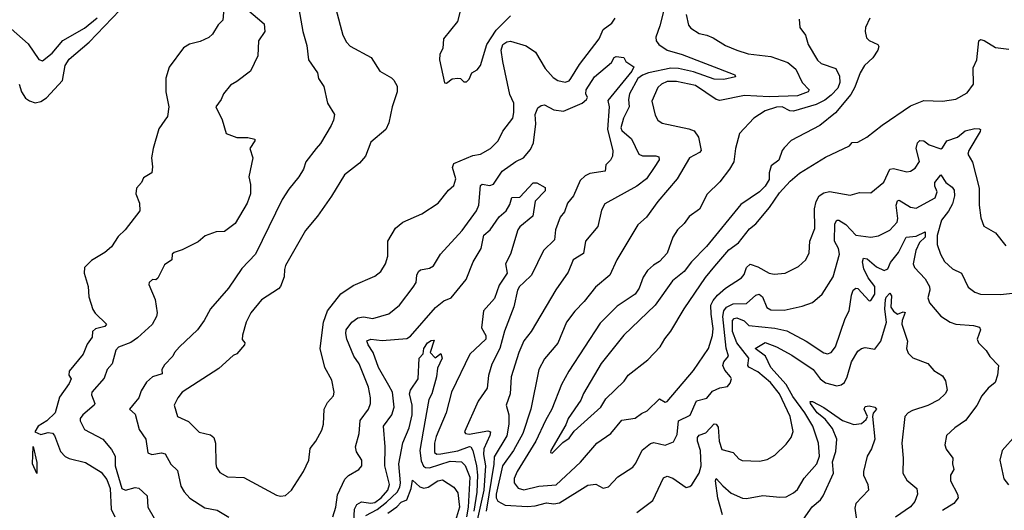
# Model space of a CAD drawing. Extents: x 1245515 to 1420776, y 606314 to 671314.
# Tile 276 of 385: x 1356564 to 1361782, y 646519 to 649117. Entities that reach past the tile are written whole.
import ezdxf

# ---------------------------------------------------------------- set-up
doc = ezdxf.new("R2010")
doc.units = 0

msp = doc.modelspace()

# ---------------------------------------------------------------- linework, layer by layer
at = {"layer": '0CON10XD'}
for points in [[(1357653.1, 649256.9), (1357641.1, 649115), (1357615, 649090), (1357585, 649040), (1357566.9, 649023.1), (1357519.4, 649000.6), (1357463.1, 648986.9), (1357431.7, 648968.3), (1357355.3, 648865), (1357338, 648808), (1357338.6, 648735), (1357353.3, 648655), (1357347.5, 648605), (1357333.3, 648585), (1357301.2, 648538.8), (1357271.4, 648435), (1357262, 648385), (1357267.8, 648337.8), (1357264.3, 648305.7), (1357220.5, 648279.5), (1357208.8, 648255), (1357182.9, 648225), (1357179.2, 648195), (1357198, 648145), (1357200, 648105), (1357121.9, 648005), (1357085, 647969.4), (1357050, 647915), (1357015, 647884.6), (1356945, 647842.5), (1356906.5, 647805), (1356904.7, 647775), (1356927.2, 647705), (1356930.3, 647650.3), (1356951.7, 647581.7), (1356963.1, 647563.1), (1357023.8, 647505), (1357015, 647491.9), (1356965, 647479.2), (1356949.1, 647465), (1356947.1, 647435), (1356921.3, 647398.7), (1356899.2, 647345), (1356826.7, 647255), (1356824.7, 647235), (1356836.2, 647215), (1356825, 647190), (1356775, 647118.9), (1356751, 647035), (1356708, 646992), (1356661.9, 646965), (1356644.4, 646934.4), (1356675, 646921), (1356715, 646931.7), (1356737.3, 646927.3), (1356748.4, 646915), (1356780.2, 646830.2), (1356805, 646803.6), (1356825, 646792.7), (1356912.3, 646772.3), (1356995, 646720.3), (1357025, 646681.9), (1357043.8, 646635), (1357048.6, 646525), (1357067.9, 646485)], [(1358906.8, 649196.8), (1358883.5, 649106.5), (1358810, 649015), (1358805.5, 648965), (1358789.5, 648935), (1358787.9, 648905), (1358815, 648783.3), (1358825, 648780), (1358855, 648803.3), (1358885, 648807.5), (1358900, 648805), (1358918.3, 648788.3), (1358931.7, 648788.3), (1358945, 648802.5), (1358960, 648835), (1358987.9, 648852.1), (1359005.5, 648874.5), (1359040, 648985), (1359089.2, 649060.8), (1359165, 649137.9)], [(1359990.7, 649225), (1359956.7, 649085), (1359935.3, 649024.7), (1359937.3, 649005), (1359951.5, 648985), (1359995, 648955.8), (1360075, 648931.9), (1360345, 648829.1), (1360354, 648825), (1360357.5, 648815), (1360295, 648800), (1360245, 648802.7), (1360135, 648841.6), (1360055, 648858.5), (1360015, 648859.5), (1359896.9, 648835), (1359865, 648822.8), (1359840.2, 648805), (1359795.3, 648725), (1359789.8, 648695), (1359794.3, 648655), (1359763.9, 648596.1), (1359748.9, 648545), (1359755, 648530.9), (1359806.4, 648486.4), (1359845, 648404.3), (1359865, 648396.5), (1359935, 648396.4), (1359950.3, 648390.3), (1359953.1, 648375), (1359925.9, 648334.1), (1359885.2, 648274.8), (1359834.4, 648235), (1359665, 648142), (1359647.7, 648107.7), (1359627.7, 648022.3), (1359562.9, 647945), (1359551.3, 647878.7), (1359496.5, 647845), (1359470.5, 647779.5), (1359404.2, 647685.8), (1359274.2, 647465.8), (1359235, 647415.6), (1359209.7, 647355), (1359168.8, 647225), (1359163.2, 647135), (1359142.7, 647075), (1359156.6, 647025), (1359155.2, 646975.2)], [(1356560, 648775), (1356573.3, 648735), (1356595, 648701.3), (1356615, 648686.5), (1356645, 648675.9), (1356675, 648683.1), (1356705, 648702.4), (1356790.7, 648795), (1356804.1, 648875), (1356825, 648907.4), (1356932.2, 648997.8), (1357095, 649167.5)], [(1357765.2, 649175.2), (1357858.9, 649095), (1357862.9, 649055), (1357830, 649005), (1357826, 648925), (1357787.1, 648845), (1357715, 648788.8), (1357680.3, 648769.7), (1357643.8, 648725), (1357631.2, 648695), (1357603.8, 648655), (1357635.9, 648585.9), (1357657.5, 648515), (1357715, 648494), (1357773.6, 648493.6), (1357810, 648485), (1357810, 648475), (1357783.8, 648435), (1357800, 648385), (1357778.5, 648285), (1357786.9, 648245), (1357787.1, 648195), (1357769.5, 648145), (1357705, 648037.8), (1357648.8, 647995), (1357605, 647994.4), (1357547.4, 647972.6), (1357509.7, 647940.3), (1357425, 647898.8), (1357382.5, 647885), (1357372.5, 647875), (1357370, 647845), (1357330.7, 647819.3), (1357295, 647747.5), (1357285, 647740), (1357268.3, 647741.7), (1357250, 647725), (1357247.5, 647715), (1357282, 647635), (1357292.7, 647565), (1357289.1, 647545), (1357266.4, 647503.6), (1357187.5, 647432.5), (1357152.6, 647407.4), (1357087.8, 647382.2), (1357072.4, 647367.6), (1357054.5, 647295), (1357027.1, 647265), (1357012.1, 647217.9), (1356946.2, 647145), (1356945, 647130), (1356962.5, 647085), (1356958.9, 647075), (1356899.1, 647025), (1356883.8, 647005), (1356885, 646992), (1356906.9, 646946.9), (1357005, 646895.8), (1357051.1, 646841.1), (1357069.1, 646805), (1357069.5, 646755), (1357105, 646634.5), (1357125, 646625.4), (1357175, 646640), (1357195, 646635.5), (1357238.8, 646595), (1357241.9, 646535), (1357276.7, 646476.7)], [(1358042.2, 649175), (1358064.5, 649054.5), (1358085, 648980), (1358093.8, 648905), (1358141.2, 648835), (1358146.7, 648805), (1358175, 648762.5), (1358195.7, 648675.7), (1358231.2, 648615), (1358227.1, 648585), (1358215, 648556.2), (1358158.7, 648461.3), (1358134.4, 648435), (1358080.5, 648365), (1358067.3, 648325), (1358043.5, 648285), (1357990.4, 648219.6), (1357955.4, 648165), (1357813.1, 647875), (1357740.5, 647799.5), (1357670.5, 647695), (1357574.1, 647585.9), (1357541.5, 647525), (1357506.1, 647475), (1357410.6, 647385), (1357384, 647355), (1357376, 647335), (1357330.5, 647289.5), (1357316.5, 647265), (1357318.3, 647241.7), (1357268.1, 647225), (1357235, 647197.1), (1357208.1, 647151.9), (1357195.8, 647115), (1357177.3, 647092.7), (1357146, 647055), (1357175, 647028.6), (1357197.6, 646947.6), (1357232.3, 646895), (1357243.4, 646823.4), (1357264, 646814), (1357315, 646823.8), (1357335, 646818.1), (1357363.8, 646763.8), (1357399.7, 646729.7), (1357417.7, 646647.7), (1357435, 646617.1), (1357465, 646583.3), (1357545, 646532.9), (1357609.6, 646519.6), (1357672.1, 646482.1)], [(1358239.5, 649175), (1358275.5, 649035), (1358295, 648997.1), (1358315, 648977.5), (1358427, 648917), (1358472.5, 648845), (1358535, 648809.4), (1358546.9, 648796.9), (1358564.4, 648765), (1358564.4, 648735), (1358536.9, 648655), (1358520, 648570), (1358503.3, 648535), (1358425, 648468.8), (1358396.7, 648395), (1358365, 648356.7), (1358284.6, 648295.4), (1358216.9, 648183.1), (1358142.6, 648077.4), (1358079.1, 648000.9), (1357972.5, 647815), (1357966.2, 647795), (1357966, 647755), (1357945.6, 647704.4), (1357935, 647692), (1357845, 647634.2), (1357789.4, 647565), (1357763.1, 647515), (1357743.7, 647446.3), (1357743.1, 647423.1), (1357756, 647405), (1357755.7, 647395), (1357715, 647348.5), (1357695, 647338.9), (1357619.5, 647270.5), (1357425, 647144), (1357401.9, 647115), (1357382.2, 647075), (1357399.2, 647015), (1357458.5, 646988.5), (1357515, 646932.7), (1357575, 646918.2), (1357592.5, 646905), (1357600.8, 646875), (1357602.5, 646765), (1357606.9, 646745), (1357625, 646720), (1357665, 646695.7), (1357752.4, 646692.4), (1357925, 646600), (1357945, 646594), (1357971.7, 646598.3), (1358003.4, 646626.6), (1358066.9, 646725), (1358095.5, 646785), (1358103.8, 646846.2), (1358133.1, 646885), (1358165, 646943.8), (1358174.6, 646975.4), (1358178.1, 647055), (1358195, 647090), (1358226.9, 647125), (1358231.1, 647145), (1358217.6, 647207.6), (1358180, 647275), (1358156.9, 647375), (1358173.3, 647515), (1358194.4, 647575), (1358265, 647665.6), (1358331.2, 647708.8), (1358445, 647758.1), (1358477.2, 647782.8), (1358502.5, 647825), (1358514.4, 647865), (1358514.5, 647945), (1358555, 648012.9), (1358595, 648044.5), (1358695, 648088.6), (1358782, 648145), (1358836.3, 648213.7), (1358865, 648239.2), (1358874.6, 648275), (1358856.9, 648335), (1358865.3, 648354.7), (1358965, 648397.8), (1359005, 648405.6), (1359058.1, 648435), (1359100, 648475), (1359123.7, 648526.3), (1359177.1, 648595), (1359183.1, 648625), (1359182.1, 648675), (1359161.4, 648721.4), (1359124.3, 648895), (1359115.9, 648955), (1359125, 648985.5), (1359145, 648999.3), (1359165, 649002.7), (1359248.7, 648978.7), (1359296.9, 648945), (1359348.7, 648858.7), (1359390.4, 648810.4), (1359415, 648794.6), (1359455, 648786), (1359475, 648794), (1359485, 648805.5), (1359530.6, 648879.4), (1359635.3, 649015), (1359655.3, 649064.7), (1359701, 649099), (1359720, 649125)], [(1360096.4, 649145), (1360107.9, 649087.9), (1360121.4, 649071.4), (1360165, 649043.3), (1360205, 649035.7), (1360238.3, 649021.7), (1360305, 648981.1), (1360365, 648955.5), (1360425, 648936.2), (1360545, 648922.9), (1360635, 648889.6), (1360677.1, 648855), (1360710.5, 648785), (1360748.1, 648745), (1360742.9, 648735), (1360685.5, 648714.5), (1360535, 648708.3), (1360405, 648716.2), (1360275, 648688.7), (1360255, 648693.8), (1360145, 648767.6), (1360045, 648790.3), (1359995, 648788.8), (1359964.8, 648775.2), (1359945, 648758.1), (1359914.6, 648685), (1359931.1, 648611.1), (1359945.8, 648585), (1359969.2, 648569.2), (1360109.6, 648539.6), (1360138.3, 648528.2), (1360161.8, 648495), (1360174.5, 648425), (1360166.3, 648413.7), (1360114, 648386), (1360048.2, 648275), (1359946.4, 648155), (1359885, 648070.6), (1359839.7, 648030.3), (1359727.8, 647845), (1359690.5, 647765), (1359615, 647700), (1359555.5, 647625), (1359505, 647574.4), (1359461.2, 647515), (1359415.2, 647404.8), (1359345, 647320.8), (1359315.3, 647264.7), (1359272.5, 647055), (1359230.9, 646925), (1359181, 646835), (1359123.2, 646755), (1359089.2, 646605), (1359089.1, 646585), (1359097.6, 646567.6), (1359135.7, 646545.7), (1359255, 646540), (1359295, 646542), (1359355, 646558.7), (1359395, 646554.2), (1359425, 646559.5), (1359575, 646651.8), (1359617.6, 646657.6), (1359655.8, 646635.8), (1359685, 646643.9), (1359734, 646696), (1359812.3, 646747.7), (1359828.3, 646768.3), (1359862.3, 646837.7), (1359907.4, 646872.6), (1359925, 646878), (1359985, 646863.6), (1360028.1, 646881.9), (1360048.8, 646921.2), (1360055, 646993.5), (1360116.5, 647023.5), (1360150.5, 647099.5), (1360205, 647113.5), (1360235, 647150.7), (1360275, 647166.8), (1360315.7, 647174.3), (1360328.3, 647191.7), (1360335.6, 647214.4), (1360331.5, 647225), (1360300.6, 647260.6), (1360289.5, 647285), (1360294.6, 647305), (1360320.9, 647335), (1360308.5, 647378.5), (1360290.7, 647545), (1360295.1, 647574.9), (1360309.5, 647595), (1360345, 647613), (1360415, 647614.8), (1360465, 647658.1), (1360482.7, 647662.7), (1360500.1, 647650.1), (1360523.8, 647593.8), (1360545, 647580.4), (1360615, 647578.9), (1360710.8, 647599.2)], [(1356518.8, 649068.8), (1356609.2, 648989.2), (1356665, 648906.2), (1356685, 648899.2), (1356735, 648940), (1356792.8, 649007.2), (1356907.5, 649072.5), (1356975, 649126.9)], [(1360695, 649120), (1360698.8, 649075), (1360728, 649035), (1360743.1, 648985), (1360792.6, 648902.6), (1360812, 648885), (1360889.2, 648859.2), (1360907.6, 648817.6), (1360911, 648785), (1360899, 648755), (1360865, 648716.5), (1360829.9, 648690.1), (1360785, 648667.3), (1360665, 648632.4), (1360644.4, 648634.4), (1360605, 648655.2), (1360575, 648653.5), (1360515, 648634.1), (1360455, 648595.4), (1360378.6, 648515), (1360356.9, 648435), (1360347.8, 648365), (1360325.6, 648325), (1360275, 648258.6), (1360207.8, 648192.2), (1360166.7, 648113.3), (1360112, 648075), (1360085, 648038), (1360050, 648005), (1360024.6, 647965.4), (1359995, 647880.8), (1359955, 647836.7), (1359922.2, 647817.8), (1359890.6, 647789.4), (1359867.1, 647752.9), (1359845.9, 647695), (1359826.3, 647663.7), (1359730.7, 647599.3), (1359640.8, 647509.2), (1359473.3, 647255), (1359435.3, 647185), (1359384.7, 647055), (1359350.8, 646995), (1359298.3, 646885), (1359199.7, 646725), (1359185, 646688), (1359184.2, 646665), (1359205, 646636.2), (1359235, 646627.5), (1359315, 646647.2), (1359406.6, 646653.4), (1359535, 646774.6), (1359622.5, 646875), (1359695.8, 646925), (1359754, 646996), (1359825, 647006.2), (1359858.5, 647031.5), (1359888.5, 647045), (1359955, 647109.2), (1359985, 647092.5), (1359995, 647095.8), (1360135, 647260), (1360214.3, 647375.7)], [(1361068.9, 649125), (1361046.4, 649075), (1361043.7, 649053.7), (1361051.3, 649021.3), (1361066, 649006), (1361111.4, 648985), (1361116.7, 648975), (1361111.8, 648955), (1361084.7, 648915.3), (1361041.2, 648875), (1361017.3, 648835), (1360989.8, 648760.2), (1360968.7, 648721.3), (1360887, 648623), (1360804.2, 648555.8), (1360652.4, 648477.6), (1360615, 648439.2), (1360604.3, 648425), (1360586.8, 648373.2), (1360546.4, 648343.6), (1360536.4, 648306.4), (1360535, 648270), (1360514.2, 648235), (1360485, 648205.7), (1360385, 648138.1), (1360204, 647916), (1360124.5, 647835), (1360085.8, 647784.2), (1360022.7, 647735), (1359931.5, 647605), (1359765, 647446.4), (1359645, 647295.6), (1359551.8, 647138.2), (1359537.6, 647102.4), (1359470.9, 647005), (1359458.4, 646971.6), (1359379.2, 646835), (1359377.5, 646825), (1359385, 646821.2), (1359441.4, 646878.6), (1359475, 646901.5), (1359502.4, 646937.6), (1359642.7, 647065), (1359670, 647110), (1359766.4, 647203.6), (1359788.6, 647235), (1359892, 647315), (1359958.6, 647385), (1359982.3, 647427.7), (1360015, 647467.1), (1360085, 647586), (1360198.4, 647751.6), (1360247.9, 647812.1), (1360322, 647898), (1360372.5, 647935), (1360430.7, 648009.3), (1360465, 648036.7), (1360537.4, 648122.6), (1360590.4, 648199.6), (1360647.8, 648262.2), (1360696.2, 648303.8), (1360835, 648389.4), (1360960.7, 648449.3), (1360975, 648466.2), (1361005, 648468.8), (1361053.3, 648495), (1361135, 648558.8), (1361285, 648661.4), (1361355, 648688.2), (1361455, 648685.5), (1361525, 648696.7), (1361585, 648730), (1361618.1, 648775), (1361617.1, 648862.9), (1361635.5, 648904.5), (1361646.2, 649005), (1361655, 649012), (1361675, 649006.9), (1361735, 648970), (1361805, 648961.4)], [(1358223.2, 646485), (1358238.8, 646535), (1358248.4, 646601.6), (1358286, 646684), (1358306.1, 646703.9), (1358360.8, 646735), (1358376.4, 646755), (1358377.5, 646785), (1358348.6, 646828.6), (1358342.7, 646855), (1358362.1, 646925), (1358368.2, 646995), (1358412.1, 647055), (1358423.2, 647085), (1358423.5, 647115), (1358412, 647172), (1358362.4, 647295), (1358334.7, 647335), (1358297, 647425), (1358291.6, 647455), (1358294.7, 647475), (1358324.4, 647515.6), (1358355, 647537.5), (1358385, 647543.4), (1358435, 647535.4), (1358520.5, 647559.5), (1358576.7, 647605), (1358648.9, 647701.1), (1358664.4, 647725.6), (1358668.6, 647765), (1358676.6, 647783.4), (1358687.9, 647792.1), (1358735, 647800.6), (1358756.9, 647813.1), (1358793.9, 647876.1), (1358909.5, 648000.5), (1358985.4, 648105), (1358997.7, 648135), (1359005, 648238.1), (1359015, 648245.4), (1359055, 648238.8), (1359074, 648246), (1359120.4, 648315), (1359193.2, 648366.8), (1359233.1, 648385), (1359270.4, 648429.6), (1359287.3, 648465), (1359298.9, 648565), (1359295.6, 648615), (1359310.5, 648649.5), (1359326.7, 648663.3), (1359345, 648665.6), (1359395, 648640), (1359445, 648632.5), (1359545, 648674.6), (1359568.1, 648695), (1359572.2, 648705), (1359564.5, 648725), (1359565.3, 648745), (1359609.2, 648815), (1359699.4, 648890.6), (1359715, 648916.7), (1359725, 648921.2), (1359765, 648916.2), (1359776.7, 648895), (1359817.8, 648867.8), (1359808.5, 648845), (1359681.5, 648688.5), (1359687.7, 648655), (1359679, 648535), (1359706.7, 648425), (1359705.9, 648394.1), (1359695, 648372.7), (1359670.9, 648349.1), (1359666.2, 648315), (1359585, 648302.9), (1359560.1, 648289.9), (1359534.5, 648265.5), (1359499, 648185), (1359466.8, 648145), (1359450.2, 648099.8), (1359428.9, 648071.1), (1359403.6, 648005), (1359397.9, 647952.1), (1359340, 647895), (1359276.9, 647765), (1359235, 647724.5), (1359212.7, 647705), (1359202.1, 647685), (1359183.1, 647596.9), (1359132.3, 647467.7), (1359108.3, 647375), (1359065, 647292.5), (1359047.8, 647232.2), (1359040.8, 647165), (1358993.6, 647096.4), (1358921.1, 646935), (1358926, 646925), (1358945, 646921.4), (1359045, 646939.4), (1359058.5, 646935), (1359055.9, 646915), (1359024.1, 646845), (1359022.5, 646815), (1359031.9, 646755), (1359022.6, 646625), (1358978.4, 646418.4)], [(1360214.3, 647375.7), (1360234.8, 647445.2), (1360238.2, 647481.8), (1360227.4, 647557.4), (1360227.2, 647605), (1360239.1, 647630.9), (1360262.3, 647657.7), (1360305, 647694.6), (1360389.9, 647750.1), (1360402.8, 647767.2), (1360415.3, 647805), (1360435, 647822.8), (1360475, 647808.6), (1360535, 647774.6), (1360561.3, 647768.7), (1360620, 647775), (1360690.6, 647809.4), (1360730, 647845), (1360747, 647883), (1360750.4, 647945), (1360778.1, 648011.9), (1360776.2, 648115), (1360785.4, 648155), (1360800.9, 648185), (1360825, 648200.4), (1360855, 648206.4), (1360965, 648186.9), (1361015, 648201.5), (1361075, 648200), (1361142.6, 648257.4), (1361174.6, 648325), (1361195, 648328.8), (1361265, 648311.1), (1361285.4, 648314.6), (1361309.1, 648330.9), (1361333.2, 648366.8), (1361314.7, 648435), (1361321.1, 648465), (1361335, 648477.7), (1361355, 648475.4), (1361383.3, 648455), (1361445, 648432.9), (1361455, 648438.2), (1361477.7, 648475), (1361534.5, 648495), (1361575, 648528.7), (1361625, 648540.8), (1361649.8, 648539.8), (1361655.6, 648535), (1361654.4, 648525), (1361593.2, 648425), (1361588.1, 648405), (1361613.2, 648363.2), (1361648.6, 648225), (1361649.2, 648135), (1361657, 648067), (1361674.1, 648024.1), (1361735, 647987.5), (1361790.3, 647920.3)], [(1360710.8, 647599.2), (1360765, 647620), (1360817, 647663), (1360875.4, 647755), (1360908.7, 647875), (1360902.9, 647905), (1360881.4, 647945), (1360883.8, 648036.2), (1360894.1, 648055.9), (1360905, 648055.3), (1360942.4, 648032.4), (1360995, 647976.6), (1361075, 647965.6), (1361115, 647971.9), (1361175, 648002.1), (1361213.8, 648045), (1361218.4, 648065), (1361208.4, 648135), (1361215, 648158.1), (1361225, 648161.5), (1361285, 648124), (1361315, 648118.2), (1361415, 648172.8), (1361425.2, 648204.8), (1361414.3, 648235), (1361414.2, 648255), (1361445, 648295.8), (1361471.2, 648255), (1361505, 648230.9), (1361515.8, 648215), (1361517.8, 648185), (1361507.3, 648142.7), (1361486.1, 648103.9), (1361449.2, 648055), (1361426.3, 647975), (1361426.3, 647926.3), (1361443.3, 647875), (1361465, 647836), (1361507, 647797), (1361555, 647774.3), (1361590.4, 647700.4), (1361625, 647674), (1361655, 647664.4), (1361762.1, 647662.1), (1361857, 647673)], [(1358335, 646457.8), (1358338.4, 646525), (1358350.3, 646549.7), (1358375, 646564.1), (1358425, 646556.4), (1358445, 646561.3), (1358479.1, 646585), (1358514.7, 646625), (1358523.8, 646655), (1358498.4, 646755), (1358500.5, 646855), (1358491.6, 646965), (1358535.7, 647024.3), (1358548.9, 647065), (1358538.6, 647145), (1358520.1, 647180.1), (1358465.6, 647275), (1358437.1, 647355), (1358410, 647395), (1358403, 647417), (1358425, 647424.6), (1358485, 647419), (1358615, 647429.6), (1358635, 647440.9), (1358766.7, 647593.3), (1358810.9, 647629.1), (1358849.5, 647645), (1358929.2, 647740.9), (1358966.4, 647835), (1359009.4, 647905), (1359023.9, 647976.1), (1359056.6, 648005), (1359105, 648073.2), (1359141.5, 648105), (1359161.5, 648138.5), (1359171.4, 648175), (1359215, 648177.5), (1359285, 648252.5), (1359305, 648252.6), (1359348.5, 648228.5), (1359349.2, 648210.8), (1359295, 648155.8), (1359283.7, 648076.3), (1359215, 648020.8), (1359203.8, 648005), (1359164.3, 647875.7), (1359139.1, 647825), (1359146.8, 647775), (1359105, 647711.3), (1359079.8, 647640.2), (1359022.4, 647575), (1359011.1, 647485), (1359033.9, 647445), (1359034.7, 647425), (1358948.8, 647345), (1358851.5, 647145), (1358824, 647035), (1358770.5, 646909.5), (1358761.6, 646875), (1358762.8, 646825), (1358775, 646816.8), (1358795, 646817.3), (1358885, 646834.6), (1358947.8, 646857.8), (1358955.1, 646855.1), (1358964.9, 646834.9), (1358985.1, 646755.1), (1358990.6, 646705), (1358985.9, 646615), (1358970.1, 646515)], [(1359835, 646507.7), (1359919.2, 646570.7), (1359975, 646691.9), (1359995, 646700), (1360025, 646688.5), (1360095, 646640.6), (1360115, 646644.3), (1360125.4, 646654.6), (1360164.5, 646715), (1360175.3, 646754.7), (1360172.1, 646835), (1360155.3, 646885), (1360155.4, 646905), (1360165, 646916.9), (1360200.5, 646929.5), (1360245, 646977.5), (1360255, 646975.7), (1360265, 646958.8), (1360270.3, 646885), (1360285, 646840.6), (1360345, 646824.4), (1360375, 646790.8), (1360392.8, 646782.8), (1360485, 646778.5), (1360525, 646788.1), (1360565, 646811.4), (1360625, 646870), (1360651.8, 646905), (1360663, 646937), (1360646.8, 647015), (1360589.8, 647135), (1360542.9, 647195), (1360475, 647251.7), (1360427.5, 647277.5), (1360422, 647285), (1360428, 647325), (1360396.5, 647365), (1360363.6, 647405), (1360340.8, 647465), (1360341.2, 647525), (1360349.6, 647535), (1360365, 647537.4), (1360402.3, 647522.3), (1360427.4, 647497.4), (1360565, 647483.9), (1360628.7, 647468.7), (1360731.9, 647415), (1360825, 647352.2), (1360845, 647346.9), (1360865, 647354.3), (1360887.8, 647385), (1360938.9, 647535), (1360960, 647575), (1360971.3, 647658.7), (1360980.6, 647685), (1360995, 647695.8), (1361005, 647694.2), (1361065, 647628.1), (1361075, 647630), (1361095, 647664.4), (1361095.6, 647705), (1361060.6, 647750.6), (1361038.1, 647798.1), (1361030, 647835), (1361035, 647854.4), (1361055, 647851.1), (1361105, 647809.1), (1361145, 647789.2), (1361165, 647798.2), (1361178.9, 647831.1), (1361221.4, 647885), (1361261.4, 647965), (1361315, 647971), (1361363.2, 647993.2), (1361362.2, 647965), (1361332.6, 647937.4), (1361312.6, 647895), (1361299.3, 647825), (1361305.5, 647805), (1361361.8, 647745), (1361384.6, 647705), (1361386.8, 647685), (1361376.9, 647645), (1361385, 647618), (1361445, 647546.9), (1361495.4, 647515.4), (1361525, 647505.5), (1361618.5, 647498.5), (1361649.5, 647489.5), (1361655.5, 647475), (1361638.1, 647425), (1361644.4, 647405), (1361685.3, 647365.3), (1361705, 647334.3), (1361751.9, 647285), (1361746.5, 647235), (1361733.5, 647195), (1361695.6, 647165), (1361662.2, 647125), (1361636.3, 647073.7), (1361575.4, 646994.6), (1361519.2, 646955), (1361475.8, 646915), (1361466.7, 646865), (1361473, 646843), (1361509.2, 646795), (1361507.1, 646765), (1361513.8, 646735), (1361497.5, 646705), (1361497.3, 646675), (1361533.6, 646605), (1361536.5, 646585), (1361514.4, 646555), (1361455, 646518.1)], [(1360768.9, 647265), (1360806.2, 647215), (1360835, 647194.7), (1360895, 647178.1), (1360917.4, 647182.6), (1360934.5, 647195), (1360949.2, 647225), (1360971.6, 647305), (1361005, 647361.1), (1361025, 647375.6), (1361045, 647380.6), (1361095, 647373.1), (1361128.1, 647415), (1361158, 647515), (1361149, 647585), (1361152.2, 647635), (1361155, 647646.9), (1361175, 647668.8), (1361184.4, 647654.4), (1361180.9, 647595), (1361193.8, 647573.8), (1361215, 647558.2), (1361245, 647570), (1361256.7, 647566.7), (1361240, 647525), (1361238.8, 647505), (1361268.5, 647415), (1361263.6, 647375), (1361271.6, 647351.6), (1361297.3, 647327.3), (1361376.9, 647296.9), (1361408.9, 647258.9), (1361455, 647232), (1361470, 647205), (1361478.8, 647155), (1361468, 647135), (1361435.4, 647104.6), (1361375.8, 647074.2), (1361295, 647047.5), (1361272.5, 647035), (1361254.4, 647015), (1361238.5, 646875), (1361245.6, 646795), (1361243.5, 646715), (1361265, 646678.9), (1361318.1, 646635), (1361322.5, 646605), (1361306.8, 646565), (1361285, 646537.1), (1361205, 646483.3)], [(1358398.5, 646491.5), (1358457.4, 646522.6), (1358508.3, 646561.7), (1358564.9, 646615.1), (1358579.1, 646640.9), (1358582.7, 646665), (1358573.8, 646765), (1358593.4, 646876.6), (1358627.6, 646955), (1358644, 647025), (1358644.2, 647075), (1358629.3, 647135), (1358635, 647156), (1358675.6, 647215), (1358681.6, 647325), (1358702.1, 647347.9), (1358704.7, 647375), (1358724.8, 647405.2), (1358745, 647418.9), (1358759.5, 647419.5), (1358738.8, 647355), (1358765, 647326.7), (1358795, 647350), (1358802.5, 647325), (1358778.5, 647271.5), (1358772.3, 647225), (1358747.8, 647135), (1358732.8, 647105), (1358702.5, 646937.5), (1358684, 646835), (1358690.7, 646780.7), (1358703.3, 646753.3), (1358715, 646746), (1358735, 646744.8), (1358845, 646778.7), (1358905, 646776.3), (1358925, 646757.1), (1358948.9, 646695), (1358941.3, 646535), (1358931.4, 646485)], [(1360288.8, 646495), (1360264.2, 646584.2), (1360250.4, 646675), (1360255, 646688.1), (1360289.5, 646649.5), (1360335, 646610.3), (1360395, 646583.5), (1360415, 646580.9), (1360502.6, 646597.4), (1360592.1, 646587.9), (1360625, 646590.5), (1360665, 646610.9), (1360685, 646628.9), (1360721, 646689), (1360788.9, 646765), (1360801.8, 646805), (1360796.8, 646875), (1360766.6, 646965), (1360724.8, 647035), (1360661.1, 647121.1), (1360625.1, 647185), (1360543.8, 647275), (1360516.2, 647335), (1360460.9, 647375), (1360515, 647408.4), (1360575, 647384.2), (1360655, 647340.6), (1360768.9, 647265)], [(1360705, 646455.3), (1360763.4, 646536.6), (1360808.2, 646575), (1360822.2, 646595), (1360876.9, 646715), (1360871.7, 646775), (1360889.3, 646830.7), (1360894.6, 646895), (1360871.6, 646951.6), (1360831.8, 647001.8), (1360789.7, 647035), (1360753.9, 647085), (1360752.5, 647095), (1360765, 647095.5), (1360825, 647063.8), (1360925, 646994.6), (1360985, 646974.2), (1361025, 646978.8), (1361050.5, 646999.5), (1361056.2, 647015), (1361039.2, 647055), (1361045, 647068.8), (1361065, 647072.5), (1361095, 647065.7), (1361103.8, 647055), (1361086.8, 647033.2), (1361083.8, 647015), (1361096.2, 646895), (1361078.4, 646845), (1361054.6, 646805), (1361035.9, 646725), (1361036.1, 646705), (1361059.4, 646655), (1361061.4, 646625), (1360995, 646555.4), (1360990.3, 646529.7), (1360998.7, 646468.7)], [(1359155.2, 646975.2), (1359145.9, 646914.1), (1359077.4, 646802.6), (1359076, 646764), (1359036.6, 646515)], [(1361842.9, 646917.1), (1361770, 646835), (1361758, 646785), (1361780, 646685), (1361804.1, 646654.1)], [(1356655, 646713.3), (1356631.8, 646765), (1356635, 646857.5), (1356655, 646772.5), (1356655, 646713.3)], [(1358515, 646504.3), (1358562.7, 646537.3), (1358585, 646561.6), (1358614.7, 646575.3), (1358639.2, 646635), (1358645, 646678), (1358685, 646643.1), (1358705, 646636.9), (1358727.8, 646642.2), (1358780, 646675), (1358805, 646680), (1358865, 646640.8), (1358885, 646612), (1358894.7, 646535), (1358874.2, 646465)]]:
    msp.add_lwpolyline(points, dxfattribs=at)

doc.saveas('drawing.dxf')
